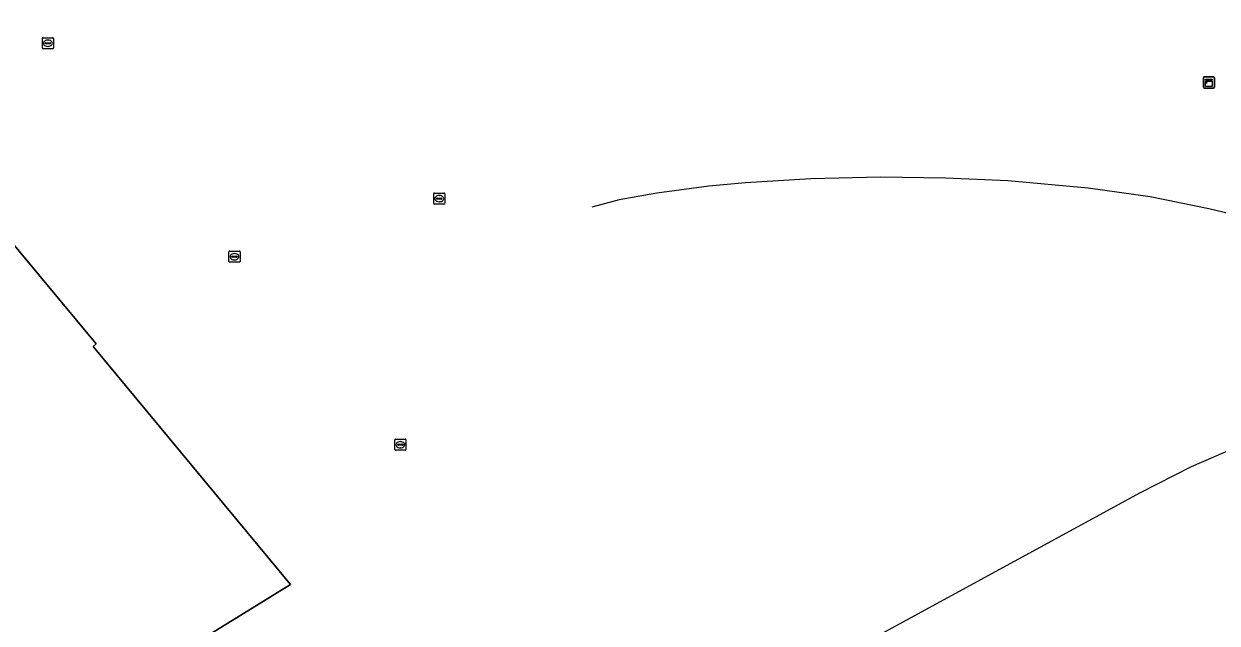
# Model space of a CAD drawing. Extents: x 156141 to 158132, y 385651 to 388333.
# Drawn here: x 157585.1 to 157692.2, y 386445 to 386498.8 of the extents above; entities that cross this region are included whole.
import ezdxf

# ---------------------------------------------------------------- set-up
doc = ezdxf.new("R2010")
doc.units = 0
for name, color, linetype in [('IMGEO_Erf', 7, 'Continuous'), ('IMGEO_Kast', 7, 'Continuous'), ('IMGEO_Rijbaan_lokaal_gesloten', 7, 'Continuous'), ('IMGEO_Rioolput', 7, 'Continuous'), ('IMGEO_Spoor', 7, 'Continuous')]:
    doc.layers.add(name, color=color, linetype=linetype)

msp = doc.modelspace()

# ---------------------------------------------------------------- linework, layer by layer
at = {"layer": 'IMGEO_Erf'}
msp.add_lwpolyline([(157616.05, 386532.21), (157571.02, 386494.83), (157591.64, 386470.05), (157591.36, 386469.81), (157609.07, 386448.45), (157593.22, 386438.69), (157598.46, 386430.19), (157593.87, 386427.43), (157591.6, 386430.88), (157573.95, 386419.95), (157560.93, 386411.9), (157546.8, 386402.98), (157531.84, 386393.8), (157493.13, 386369.76), (157487.63, 386366.34), (157486.72, 386365.79), (157485.93, 386365.29), (157485.09, 386364.65), (157484.25, 386364), (157452.3, 386337.58), (157431.76, 386320.85), (157415.33, 386307.26)], dxfattribs=at)
at = {"layer": 'IMGEO_Kast'}
for p, q in [((157691, 386493.08), (157691, 386493.92)), ((157691, 386493.92), (157691, 386493.08)), ((157691.07, 386494), (157691.91, 386494)), ((157691.91, 386494), (157691.07, 386494)), ((157692, 386493.93), (157692, 386493.09)), ((157692, 386493.09), (157692, 386493.93)), ((157691.92, 386493), (157691.08, 386493)), ((157691.08, 386493), (157691.92, 386493))]:
    msp.add_line(p, q, dxfattribs=at)
for points in [[(157691.19, 386493.79), (157691.79, 386493.79), (157691.79, 386493.71), (157691.19, 386493.71), (157691.19, 386493.79)], [(157691.19, 386493.62), (157691.79, 386493.62), (157691.79, 386493.13), (157691.19, 386493.13), (157691.19, 386493.62)]]:
    msp.add_lwpolyline(points, dxfattribs=at)
msp.add_circle((157691.28, 386493.47), 0.0377, dxfattribs=at)
for centre, start, end in [((157691.08, 386493.93), 92.4484, 184.2845), ((157691.08, 386493.93), 92.4484, 184.2845), ((157691.92, 386493.93), 2.4484, 94.2845), ((157691.92, 386493.93), 2.4484, 94.2845), ((157691.08, 386493.08), 182.4484, 274.2845), ((157691.08, 386493.08), 182.4484, 274.2845), ((157691.92, 386493.08), 272.4484, 4.2845), ((157691.92, 386493.08), 272.4484, 4.2845)]:
    msp.add_arc(centre, 0.0779, start, end, dxfattribs=at)
at = {"layer": 'IMGEO_Rijbaan_lokaal_gesloten'}
msp.add_lwpolyline([(157415.33, 386307.26), (157431.76, 386320.85), (157452.3, 386337.58), (157484.25, 386364), (157485.09, 386364.65), (157485.93, 386365.29), (157486.72, 386365.79), (157487.63, 386366.34), (157493.13, 386369.76), (157531.84, 386393.8), (157546.8, 386402.98), (157560.93, 386411.9), (157573.95, 386419.95), (157591.6, 386430.88), (157593.87, 386427.43), (157598.46, 386430.19), (157593.22, 386438.69), (157609.07, 386448.45), (157591.36, 386469.81), (157591.64, 386470.05), (157571.02, 386494.83), (157616.05, 386532.21)], dxfattribs=at)
at = {"layer": 'IMGEO_Rioolput'}
for p, q in [((157586.8, 386496.6), (157586.8, 386497.45)), ((157586.87, 386497.52), (157587.72, 386497.52)), ((157587.06, 386497.02), (157587.06, 386497.03)), ((157587.1, 386497.07), (157587.5, 386497.07)), ((157587.49, 386496.98), (157587.1, 386496.98)), ((157587.29, 386497.3), (157587.31, 386497.3)), ((157587.54, 386497.03), (157587.54, 386497.02)), ((157587.8, 386497.45), (157587.8, 386496.6)), ((157587.72, 386496.52), (157586.87, 386496.52)), ((157587.31, 386496.74), (157587.28, 386496.74)), ((157621.92, 386482.66), (157621.92, 386483.51)), ((157621.99, 386483.58), (157622.85, 386483.58)), ((157622.18, 386483.08), (157622.18, 386483.09)), ((157622.22, 386483.13), (157622.62, 386483.13)), ((157622.61, 386483.04), (157622.22, 386483.04)), ((157622.41, 386483.36), (157622.43, 386483.36)), ((157622.66, 386483.09), (157622.66, 386483.08)), ((157622.92, 386483.51), (157622.92, 386482.66)), ((157622.85, 386482.58), (157621.99, 386482.58)), ((157622.43, 386482.8), (157622.4, 386482.8)), ((157603.54, 386477.45), (157603.54, 386478.3)), ((157603.62, 386478.37), (157604.47, 386478.37)), ((157603.8, 386477.87), (157603.8, 386477.88)), ((157603.84, 386477.92), (157604.24, 386477.92)), ((157604.24, 386477.83), (157603.84, 386477.83)), ((157604.03, 386478.15), (157604.05, 386478.15)), ((157604.28, 386477.88), (157604.28, 386477.87)), ((157604.54, 386478.3), (157604.54, 386477.45)), ((157604.47, 386477.37), (157603.62, 386477.37)), ((157604.05, 386477.59), (157604.03, 386477.59)), ((157618.43, 386460.58), (157618.43, 386461.43)), ((157618.51, 386461.5), (157619.36, 386461.5)), ((157618.69, 386461), (157618.69, 386461.01)), ((157618.73, 386461.05), (157619.13, 386461.05)), ((157619.13, 386460.96), (157618.73, 386460.96)), ((157618.92, 386461.28), (157618.95, 386461.28)), ((157618.94, 386460.72), (157618.92, 386460.72)), ((157619.18, 386461.01), (157619.18, 386461)), ((157619.43, 386461.43), (157619.43, 386460.58)), ((157619.36, 386460.5), (157618.51, 386460.5))]:
    msp.add_line(p, q, dxfattribs=at)
for points in [[(157586.8, 386496.6), (157586.8, 386497.45)], [(157586.87, 386497.52), (157587.72, 386497.52)], [(157587.8, 386497.45), (157587.8, 386496.6)], [(157587.72, 386496.52), (157586.87, 386496.52)], [(157621.92, 386482.66), (157621.92, 386483.51)], [(157621.99, 386483.58), (157622.85, 386483.58)], [(157622.92, 386483.51), (157622.92, 386482.66)], [(157622.85, 386482.58), (157621.99, 386482.58)], [(157603.54, 386477.45), (157603.54, 386478.3)], [(157603.62, 386478.37), (157604.47, 386478.37)], [(157604.54, 386478.3), (157604.54, 386477.45)], [(157604.47, 386477.37), (157603.62, 386477.37)], [(157618.43, 386460.58), (157618.43, 386461.43)], [(157618.51, 386461.5), (157619.36, 386461.5)], [(157619.43, 386461.43), (157619.43, 386460.58)], [(157619.36, 386460.5), (157618.51, 386460.5)]]:
    msp.add_lwpolyline(points, dxfattribs=at)
for centre, radius, start, end in [((157586.87, 386497.45), 0.0765, 91.552, 178.448), ((157586.87, 386497.45), 0.0765, 91.552, 178.448), ((157587.1, 386497.03), 0.0403, 85.8775, 175.7526), ((157587.09, 386497.02), 0.0366, 178.938, 274.7102), ((157587.5, 386497.02), 0.043, 264.8664, 352.4533), ((157587.5, 386497.03), 0.0386, 1.7309, 96.639), ((157587.72, 386497.45), 0.0765, 1.552, 88.448), ((157587.72, 386497.45), 0.0765, 1.552, 88.448), ((157586.87, 386496.6), 0.0765, 181.552, 268.448), ((157586.87, 386496.6), 0.0765, 181.552, 268.448), ((157587.72, 386496.6), 0.0765, 271.552, 358.448), ((157587.72, 386496.6), 0.0765, 271.552, 358.448), ((157621.99, 386483.51), 0.0765, 91.552, 178.448), ((157621.99, 386483.51), 0.0765, 91.552, 178.448), ((157622.22, 386483.09), 0.0403, 85.8775, 175.7526), ((157622.21, 386483.08), 0.0366, 178.938, 274.7102), ((157622.62, 386483.08), 0.043, 264.8664, 352.4533), ((157622.62, 386483.09), 0.0386, 1.7309, 96.639), ((157622.84, 386483.51), 0.0765, 1.552, 88.448), ((157622.84, 386483.51), 0.0765, 1.552, 88.448), ((157621.99, 386482.66), 0.0765, 181.552, 268.448), ((157621.99, 386482.66), 0.0765, 181.552, 268.448), ((157622.84, 386482.66), 0.0765, 271.552, 358.448), ((157622.84, 386482.66), 0.0765, 271.552, 358.448), ((157603.62, 386478.3), 0.0765, 91.552, 178.448), ((157603.62, 386478.3), 0.0765, 91.552, 178.448), ((157603.84, 386477.88), 0.0403, 85.8775, 175.7526), ((157603.84, 386477.87), 0.0366, 178.938, 274.7102), ((157604.25, 386477.88), 0.0386, 1.7309, 96.639), ((157604.24, 386477.87), 0.043, 264.8664, 352.4533), ((157604.47, 386478.3), 0.0765, 1.552, 88.448), ((157604.47, 386478.3), 0.0765, 1.552, 88.448), ((157603.62, 386477.45), 0.0765, 181.552, 268.448), ((157603.62, 386477.45), 0.0765, 181.552, 268.448), ((157604.47, 386477.45), 0.0765, 271.552, 358.448), ((157604.47, 386477.45), 0.0765, 271.552, 358.448), ((157618.51, 386461.43), 0.0765, 91.552, 178.448), ((157618.51, 386461.43), 0.0765, 91.552, 178.448), ((157618.51, 386460.58), 0.0765, 181.552, 268.448), ((157618.51, 386460.58), 0.0765, 181.552, 268.448), ((157618.73, 386461.01), 0.0403, 85.8775, 175.7526), ((157618.73, 386461), 0.0366, 178.938, 274.7102), ((157619.14, 386461.01), 0.0386, 1.7309, 96.639), ((157619.13, 386461), 0.043, 264.8664, 352.4533), ((157619.36, 386461.43), 0.0765, 1.552, 88.448), ((157619.36, 386461.43), 0.0765, 1.552, 88.448), ((157619.36, 386460.58), 0.0765, 271.552, 358.448), ((157619.36, 386460.58), 0.0765, 271.552, 358.448)]:
    msp.add_arc(centre, radius, start, end, dxfattribs=at)
for centre, major_axis, ratio, start_param, end_param in [((157587.28, 386497.02), (-0.387, 0.002), 0.722429, 4.712389, 7.853982), ((157587.31, 386497.02), (-0.39, 0.002), 0.717154, 1.570796, 4.712389), ((157622.41, 386483.08), (-0.387, 0.002), 0.722429, 4.712389, 7.853982), ((157622.43, 386483.08), (-0.39, 0.002), 0.717154, 1.570796, 4.712389), ((157604.03, 386477.87), (-0.387, 0.002), 0.722429, 4.712389, 7.853982), ((157604.05, 386477.87), (-0.39, 0.002), 0.717154, 1.570796, 4.712389), ((157618.92, 386461), (-0.387, 0.002), 0.722429, 4.712389, 7.853982), ((157618.94, 386461), (-0.39, 0.002), 0.717154, 1.570796, 4.712389)]:
    msp.add_ellipse(centre, major_axis=major_axis, ratio=ratio, start_param=start_param, end_param=end_param, dxfattribs=at)
at = {"layer": 'IMGEO_Spoor'}
for points in [[(157744.01, 386469.62), (157691.49, 386482.17), (157686.23, 386483.23), (157680.66, 386484.02), (157673.45, 386484.68), (157667.87, 386484.92), (157662.02, 386485.01), (157655.78, 386484.87), (157649.9, 386484.5), (157646.62, 386484.19), (157641.95, 386483.58), (157638.57, 386482.96), (157636.11, 386482.31)], [(157743.69, 386467.77), (157737.76, 386468.32), (157732.45, 386468.42), (157727.23, 386468.32), (157722.32, 386467.99), (157717.72, 386467.39), (157711.69, 386466.27), (157706.48, 386465.04), (157702.03, 386463.71), (157697.93, 386462.37), (157693.91, 386460.75), (157689.92, 386459.03), (157685.32, 386456.68), (157651.06, 386438.03), (157642.92, 386433.88), (157636.31, 386430.68), (157629.32, 386427.49), (157623.89, 386425.12), (157612.03, 386420.23), (157594.4, 386413.28), (157582.3, 386408.25), (157573.12, 386404.15), (157564.55, 386400.1), (157544.39, 386390.22)]]:
    msp.add_lwpolyline(points, dxfattribs=at)

doc.saveas('drawing.dxf')
